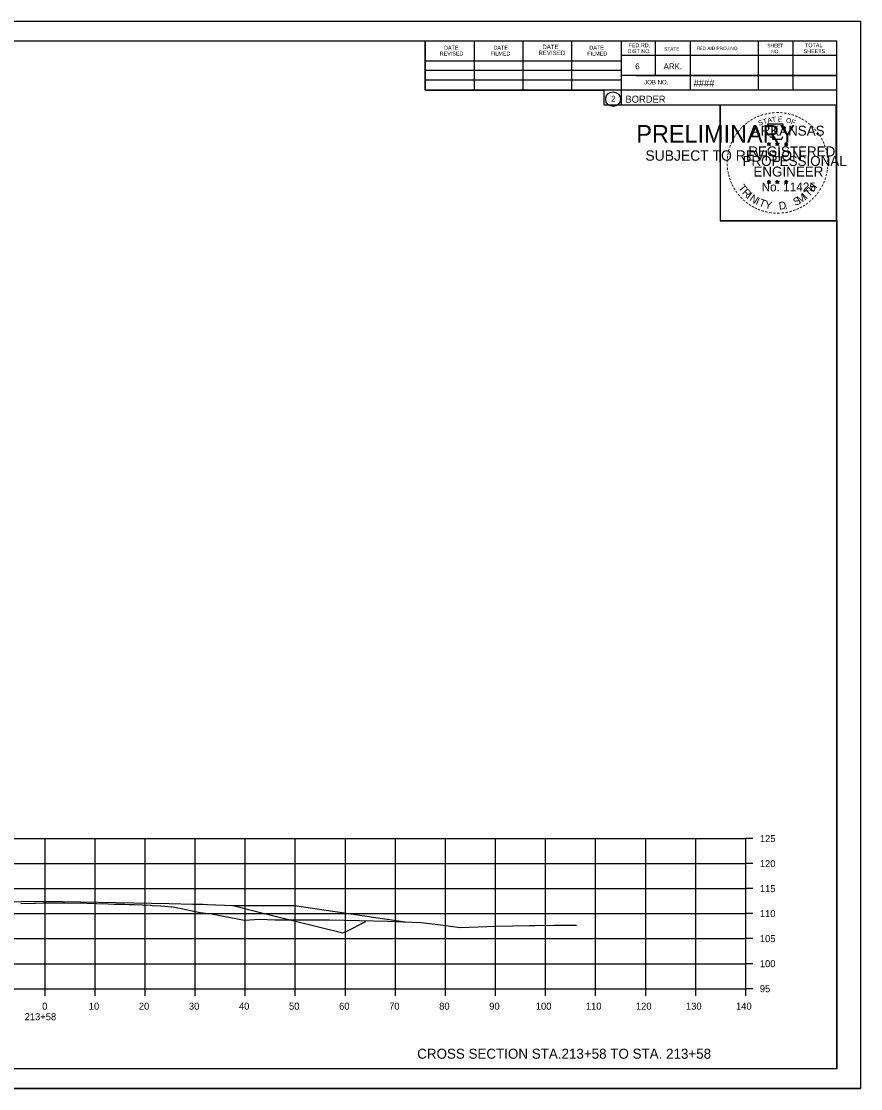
# Model space of a CAD drawing. Extents: x 1175611 to 1176402, y -433344 to -416213.
# Drawn here: x 1176139.6 to 1176307.2, y -424372.4 to -424159.1 of the extents above; entities that cross this region are included whole.
import ezdxf

# ---------------------------------------------------------------- set-up
doc = ezdxf.new("R2010")
doc.units = 0
doc.layers.add('R_No Plot', color=7, linetype='Continuous')

msp = doc.modelspace()

# ---------------------------------------------------------------- linework, layer by layer
at = {"layer": 'R_No Plot'}
for p, q in [((1175973.89, -424159.09), (1176307.23, -424159.09)), ((1175986.29, -424162.99), (1176302.47, -424162.99)), ((1176220.21, -424172.87), (1176220.21, -424162.99)), ((1176230.07, -424172.87), (1176230.07, -424163.19)), ((1176239.83, -424172.87), (1176239.83, -424163.19)), ((1176249.51, -424172.87), (1176249.51, -424163.19)), ((1176259.37, -424162.99), (1176259.37, -424175.79)), ((1176266.21, -424162.99), (1176266.21, -424169.93)), ((1176273.15, -424162.99), (1176273.15, -424172.87)), ((1176286.73, -424162.99), (1176286.73, -424172.87)), ((1176293.67, -424162.99), (1176293.67, -424172.87)), ((1176302.47, -424368.45), (1176302.47, -424162.99)), ((1176302.47, -424165.93), (1176259.37, -424165.93)), ((1176302.47, -424165.91), (1176302.47, -424165.91)), ((1176220.21, -424167.01), (1176259.37, -424167.01)), ((1176220.21, -424168.87), (1176259.37, -424168.87)), ((1176302.47, -424169.93), (1176259.37, -424169.93)), ((1176262.33, -424169.93), (1176302.47, -424169.93)), ((1176220.21, -424172.87), (1176220.21, -424170.81)), ((1176220.21, -424170.81), (1176259.37, -424170.81)), ((1176302.47, -424172.87), (1176220.21, -424172.87)), ((1176259.37, -424175.79), (1176302.47, -424175.79)), ((1176288.91, -424183.28), (1176288.87, -424183.53)), ((1176288.91, -424183.64), (1176288.91, -424183.28)), ((1176288.91, -424183.28), (1176288.96, -424183.53)), ((1176290.58, -424183.28), (1176290.54, -424183.53)), ((1176290.58, -424183.64), (1176290.58, -424183.28)), ((1176290.58, -424183.28), (1176290.63, -424183.53)), ((1176292.34, -424183.29), (1176292.3, -424183.54)), ((1176292.34, -424183.66), (1176292.34, -424183.29)), ((1176292.34, -424183.29), (1176292.39, -424183.54)), ((1176288.56, -424183.53), (1176288.91, -424183.64)), ((1176288.56, -424183.53), (1176288.81, -424183.58)), ((1176288.56, -424183.53), (1176288.8, -424183.66)), ((1176288.69, -424183.94), (1176288.91, -424183.64)), ((1176288.69, -424183.94), (1176288.82, -424183.7)), ((1176288.69, -424183.94), (1176288.91, -424183.72)), ((1176289.25, -424183.53), (1176288.91, -424183.64)), ((1176289.12, -424183.94), (1176288.91, -424183.64)), ((1176289.12, -424183.94), (1176288.91, -424183.73)), ((1176289.25, -424183.53), (1176288.97, -424183.58)), ((1176289.12, -424183.94), (1176288.98, -424183.65)), ((1176289.25, -424183.53), (1176289.05, -424183.64)), ((1176290.23, -424183.53), (1176290.58, -424183.64)), ((1176290.23, -424183.53), (1176290.48, -424183.58)), ((1176290.23, -424183.53), (1176290.47, -424183.66)), ((1176290.36, -424183.94), (1176290.58, -424183.64)), ((1176290.36, -424183.94), (1176290.49, -424183.7)), ((1176290.36, -424183.94), (1176290.58, -424183.72)), ((1176290.92, -424183.53), (1176290.58, -424183.64)), ((1176290.79, -424183.94), (1176290.58, -424183.64)), ((1176290.79, -424183.94), (1176290.58, -424183.73)), ((1176290.92, -424183.53), (1176290.64, -424183.58)), ((1176290.79, -424183.94), (1176290.65, -424183.65)), ((1176290.92, -424183.53), (1176290.72, -424183.64)), ((1176291.99, -424183.55), (1176292.34, -424183.66)), ((1176291.99, -424183.55), (1176292.25, -424183.59)), ((1176291.99, -424183.55), (1176292.23, -424183.67)), ((1176292.13, -424183.95), (1176292.34, -424183.66)), ((1176292.13, -424183.95), (1176292.25, -424183.71)), ((1176292.13, -424183.95), (1176292.34, -424183.74)), ((1176292.69, -424183.55), (1176292.34, -424183.66)), ((1176292.55, -424183.95), (1176292.34, -424183.66)), ((1176292.55, -424183.95), (1176292.34, -424183.74)), ((1176292.69, -424183.55), (1176292.4, -424183.59)), ((1176292.55, -424183.95), (1176292.42, -424183.66)), ((1176292.69, -424183.55), (1176292.48, -424183.65)), ((1176288.55, -424191.11), (1176288.9, -424191.22)), ((1176288.55, -424191.11), (1176288.81, -424191.15)), ((1176288.55, -424191.11), (1176288.79, -424191.23)), ((1176288.69, -424191.51), (1176288.9, -424191.22)), ((1176288.69, -424191.51), (1176288.81, -424191.27)), ((1176288.69, -424191.51), (1176288.9, -424191.3)), ((1176288.9, -424190.85), (1176288.86, -424191.1)), ((1176288.9, -424191.22), (1176288.9, -424190.85)), ((1176288.9, -424190.85), (1176288.95, -424191.1)), ((1176289.25, -424191.11), (1176288.9, -424191.22)), ((1176289.12, -424191.51), (1176288.9, -424191.22)), ((1176289.12, -424191.51), (1176288.9, -424191.3)), ((1176289.25, -424191.11), (1176288.96, -424191.16)), ((1176289.12, -424191.51), (1176288.98, -424191.22)), ((1176289.25, -424191.11), (1176289.05, -424191.21)), ((1176290.22, -424191.11), (1176290.57, -424191.22)), ((1176290.22, -424191.11), (1176290.48, -424191.15)), ((1176290.22, -424191.11), (1176290.46, -424191.23)), ((1176290.36, -424191.51), (1176290.57, -424191.22)), ((1176290.36, -424191.51), (1176290.48, -424191.27)), ((1176290.36, -424191.51), (1176290.57, -424191.3)), ((1176290.57, -424190.85), (1176290.53, -424191.1)), ((1176290.57, -424191.22), (1176290.57, -424190.85)), ((1176290.57, -424190.85), (1176290.62, -424191.1)), ((1176290.92, -424191.11), (1176290.57, -424191.22)), ((1176290.79, -424191.51), (1176290.57, -424191.22)), ((1176290.79, -424191.51), (1176290.57, -424191.3)), ((1176290.92, -424191.11), (1176290.63, -424191.16)), ((1176290.79, -424191.51), (1176290.65, -424191.22)), ((1176290.92, -424191.11), (1176290.72, -424191.21)), ((1176291.99, -424191.12), (1176292.34, -424191.23)), ((1176291.99, -424191.12), (1176292.24, -424191.16)), ((1176291.99, -424191.12), (1176292.23, -424191.24)), ((1176292.12, -424191.52), (1176292.34, -424191.23)), ((1176292.12, -424191.52), (1176292.25, -424191.28)), ((1176292.12, -424191.52), (1176292.34, -424191.31)), ((1176292.34, -424190.86), (1176292.3, -424191.11)), ((1176292.34, -424191.23), (1176292.34, -424190.86)), ((1176292.34, -424190.86), (1176292.39, -424191.11)), ((1176292.69, -424191.12), (1176292.34, -424191.23)), ((1176292.55, -424191.52), (1176292.34, -424191.23)), ((1176292.55, -424191.52), (1176292.34, -424191.31)), ((1176292.69, -424191.12), (1176292.4, -424191.17)), ((1176292.55, -424191.52), (1176292.42, -424191.23)), ((1176292.69, -424191.12), (1176292.48, -424191.22)), ((1176278.51, -424198.24), (1176278.51, -424198.24)), ((1176004.29, -424322.45), (1176284.29, -424322.45)), ((1176144.29, -424352.45), (1176144.29, -424322.45)), ((1176154.29, -424352.45), (1176154.29, -424322.45)), ((1176164.29, -424352.45), (1176164.29, -424322.45)), ((1176174.29, -424352.45), (1176174.29, -424322.45)), ((1176184.29, -424352.45), (1176184.29, -424322.45)), ((1176194.29, -424352.45), (1176194.29, -424322.45)), ((1176204.29, -424352.45), (1176204.29, -424322.45)), ((1176214.29, -424352.45), (1176214.29, -424322.45)), ((1176224.29, -424352.45), (1176224.29, -424322.45)), ((1176234.29, -424352.45), (1176234.29, -424322.45)), ((1176244.29, -424352.45), (1176244.29, -424322.45)), ((1176254.29, -424352.45), (1176254.29, -424322.45)), ((1176264.29, -424352.45), (1176264.29, -424322.45)), ((1176274.29, -424352.45), (1176274.29, -424322.45)), ((1176284.29, -424352.45), (1176284.29, -424322.45)), ((1176284.29, -424352.45), (1176284.29, -424322.45)), ((1176285.69, -424322.45), (1176284.29, -424322.45)), ((1176004.29, -424327.45), (1176284.29, -424327.45)), ((1176285.69, -424327.45), (1176284.29, -424327.45)), ((1176004.29, -424332.45), (1176284.29, -424332.45)), ((1176285.69, -424332.45), (1176284.29, -424332.45)), ((1176004.29, -424337.45), (1176284.29, -424337.45)), ((1176285.69, -424337.45), (1176284.29, -424337.45)), ((1176004.29, -424342.45), (1176284.29, -424342.45)), ((1176285.69, -424342.45), (1176284.29, -424342.45)), ((1176004.29, -424347.45), (1176284.29, -424347.45)), ((1176285.69, -424347.45), (1176284.29, -424347.45)), ((1176004.29, -424352.45), (1176284.29, -424352.45)), ((1176004.29, -424352.45), (1176284.29, -424352.45)), ((1176144.29, -424353.85), (1176144.29, -424352.45)), ((1176154.29, -424353.85), (1176154.29, -424352.45)), ((1176164.29, -424353.85), (1176164.29, -424352.45)), ((1176174.29, -424353.85), (1176174.29, -424352.45)), ((1176184.29, -424353.85), (1176184.29, -424352.45)), ((1176194.29, -424353.85), (1176194.29, -424352.45)), ((1176204.29, -424353.85), (1176204.29, -424352.45)), ((1176214.29, -424353.85), (1176214.29, -424352.45)), ((1176224.29, -424353.85), (1176224.29, -424352.45)), ((1176234.29, -424353.85), (1176234.29, -424352.45)), ((1176244.29, -424353.85), (1176244.29, -424352.45)), ((1176254.29, -424353.85), (1176254.29, -424352.45)), ((1176264.29, -424353.85), (1176264.29, -424352.45)), ((1176274.29, -424353.85), (1176274.29, -424352.45)), ((1176284.29, -424353.85), (1176284.29, -424352.45)), ((1176285.69, -424352.45), (1176284.29, -424352.45)), ((1176302.47, -424368.45), (1175986.29, -424368.45)), ((1175973.89, -424372.43), (1176307.23, -424372.43))]:
    msp.add_line(p, q, dxfattribs=at)
for points in [[(1175973.89, -424159.09), (1176307.23, -424159.09), (1176307.23, -424372.43), (1175973.89, -424372.43)], [(1176220.21, -424162.99), (1176220.21, -424172.87), (1176255.95, -424172.87), (1176255.95, -424175.79), (1176279.15, -424175.79), (1176279.15, -424199), (1176302.47, -424199), (1176302.47, -424368.45), (1175986.29, -424368.45), (1175986.29, -424162.99)], [(1176279.15, -424175.76), (1176302.24, -424175.76), (1176302.36, -424199), (1176279.26, -424199)]]:
    msp.add_lwpolyline(points, close=True, dxfattribs=at)
for points in [[(1176288.6, -424179.66), (1176288.87, -424180.48)], [(1176292.11, -424180.58), (1176292.25, -424180.29), (1176291.57, -424180.32), (1176291.72, -424179.66), (1176288.6, -424179.66)], [(1176288.91, -424183.28), (1176289.12, -424183.94), (1176288.56, -424183.53), (1176289.25, -424183.53), (1176288.69, -424183.94), (1176288.91, -424183.28)], [(1176289.09, -424182.08), (1176289.09, -424182.17), (1176289.65, -424182.18), (1176289.6, -424182.66), (1176291.47, -424182.66), (1176291.67, -424182.12)], [(1176290.58, -424183.28), (1176290.79, -424183.94), (1176290.23, -424183.53), (1176290.92, -424183.53), (1176290.36, -424183.94), (1176290.58, -424183.28)], [(1176292.34, -424183.29), (1176292.55, -424183.95), (1176291.99, -424183.55), (1176292.69, -424183.55), (1176292.13, -424183.95), (1176292.34, -424183.29)], [(1176288.9, -424190.85), (1176289.12, -424191.51), (1176288.55, -424191.11), (1176289.25, -424191.11), (1176288.69, -424191.51), (1176288.9, -424190.85)], [(1176290.57, -424190.85), (1176290.79, -424191.51), (1176290.22, -424191.11), (1176290.92, -424191.11), (1176290.36, -424191.51), (1176290.57, -424190.85)], [(1176292.34, -424190.86), (1176292.55, -424191.52), (1176291.99, -424191.12), (1176292.69, -424191.12), (1176292.12, -424191.52), (1176292.34, -424190.86)], [(1176114.79, -424335.53), (1176139.57, -424335.04), (1176144.29, -424334.94), (1176169.07, -424335.44), (1176173.79, -424335.53), (1176174.11, -424335.54), (1176175.79, -424335.57), (1176176.75, -424335.61), (1176181.79, -424335.81), (1176182.64, -424336.02), (1176187.07, -424337.13), (1176189.75, -424337.8), (1176203.79, -424341.31), (1176203.8, -424341.31), (1176204.45, -424340.99), (1176208.39, -424339.02)], [(1176139.44, -424335.44), (1176142.08, -424335.38), (1176142.14, -424335.37), (1176142.38, -424335.36), (1176143.93, -424335.32), (1176145.5, -424335.31), (1176148.15, -424335.29), (1176152.63, -424335.38), (1176154.55, -424335.42), (1176156.93, -424335.5), (1176158.01, -424335.54), (1176160.26, -424335.58), (1176161.15, -424335.6), (1176162.16, -424335.64), (1176165.37, -424335.77), (1176165.71, -424335.79), (1176167.4, -424335.91), (1176169.55, -424336.06), (1176169.58, -424336.05), (1176175.61, -424337.27), (1176175.79, -424337.3), (1176176.32, -424337.34), (1176177.54, -424337.48), (1176182.73, -424338.49), (1176184.06, -424338.74), (1176187.2, -424338.57), (1176190.21, -424338.71), (1176190.48, -424338.72), (1176190.62, -424338.72), (1176195.99, -424338.7), (1176201.14, -424338.68), (1176207.07, -424338.82), (1176212.85, -424338.93), (1176215.81, -424339.11), (1176219.39, -424339.21), (1176223.35, -424339.71), (1176227.23, -424340.24), (1176234.37, -424339.98), (1176241.03, -424339.8), (1176242.19, -424339.79), (1176245.99, -424339.75), (1176250.44, -424339.78)], [(1176181.79, -424335.81), (1176194.14, -424335.81), (1176216.25, -424339.11)]]:
    msp.add_lwpolyline(points, dxfattribs=at)
for centre, radius in [((1176257.76, -424174.65), 1.47), ((1176288.91, -424183.64), 0.172), ((1176288.91, -424183.64), 0.145), ((1176288.91, -424183.64), 0.116), ((1176288.91, -424183.64), 0.0991), ((1176288.91, -424183.64), 0.0747), ((1176288.91, -424183.64), 0.0495), ((1176288.91, -424183.64), 0.0296), ((1176290.58, -424183.64), 0.172), ((1176290.58, -424183.64), 0.145), ((1176290.58, -424183.64), 0.116), ((1176290.58, -424183.64), 0.0991), ((1176290.58, -424183.64), 0.0747), ((1176290.58, -424183.64), 0.0495), ((1176290.58, -424183.64), 0.0296), ((1176292.34, -424183.66), 0.172), ((1176292.34, -424183.66), 0.145), ((1176292.34, -424183.66), 0.116), ((1176292.34, -424183.66), 0.0991), ((1176292.34, -424183.66), 0.0747), ((1176292.34, -424183.66), 0.0495), ((1176292.34, -424183.66), 0.0296), ((1176288.9, -424191.22), 0.172), ((1176288.9, -424191.22), 0.145), ((1176288.9, -424191.22), 0.116), ((1176288.9, -424191.22), 0.0991), ((1176288.9, -424191.22), 0.0747), ((1176288.9, -424191.22), 0.0495), ((1176288.9, -424191.22), 0.0296), ((1176290.57, -424191.22), 0.172), ((1176290.57, -424191.22), 0.145), ((1176290.57, -424191.22), 0.116), ((1176290.57, -424191.22), 0.0991), ((1176290.57, -424191.22), 0.0747), ((1176290.57, -424191.22), 0.0495), ((1176290.57, -424191.22), 0.0296), ((1176292.34, -424191.23), 0.172), ((1176292.34, -424191.23), 0.145), ((1176292.34, -424191.23), 0.116), ((1176292.34, -424191.23), 0.0991), ((1176292.34, -424191.23), 0.0747), ((1176292.34, -424191.23), 0.0495), ((1176292.34, -424191.23), 0.0296)]:
    msp.add_circle(centre, radius, dxfattribs=at)

# ---------------------------------------------------------------- texts
for s, height, rotation, p in [('DATE', 0.782, 360, (1176224.01, -424164.75)), ('DATE', 0.782, 360, (1176233.87, -424164.75)), ('DATE', 0.879, 360, (1176243.65, -424164.65)), ('DATE', 0.782, 360, (1176253.03, -424164.75)), ('FED.RD.', 0.782, 360, (1176260.85, -424164.27)), ('FED.AID PROJ.NO.', 0.684, 360, (1176274.43, -424164.85)), ('SHEET', 0.684, 360, (1176288.59, -424164.27)), ('TOTAL', 0.782, 360, (1176296.11, -424164.27)), ('REVISED', 0.782, 360, (1176223.13, -424165.93)), ('FILMED', 0.782, 360, (1176233.29, -424165.93)), ('REVISED', 0.879, 360, (1176242.87, -424165.83)), ('FILMED', 0.782, 360, (1176252.63, -424165.93)), ('DIST.NO.', 0.782, 360, (1176260.65, -424165.45)), ('STATE', 0.684, 360, (1176267.97, -424164.95)), ('NO.', 0.684, 360, (1176289.37, -424165.45)), ('SHEETS', 0.782, 360, (1176295.83, -424165.45)), ('6', 1.17, 360, (1176262.21, -424168.67)), ('ARK.', 1.172, 360, (1176267.87, -424168.67)), ('JOB NO.', 0.879, 360, (1176263.97, -424171.69)), ('####', 1.4, 360, (1176273.85, -424172.13)), ('2', 1.17, 360, (1176257.38, -424175.14)), ('BORDER', 1.4, 360, (1176260.24, -424175.36)), ('-', 1.6, 36.2317, (1176284.91, -424179.88)), ('-', 1.6, 34.0636, (1176285.48, -424179.48)), ('-', 1.6, 28.7918, (1176286.08, -424179.11)), ('-', 1.6, 24.3072, (1176286.71, -424178.8)), ('S', 1, 21.594, (1176286.95, -424179.98)), ('-', 1.6, 19.1761, (1176287.35, -424178.53)), ('T', 1, 16.4036, (1176287.87, -424179.65)), ('-', 1.6, 13.6301, (1176288.1, -424178.29)), ('A', 1, 11.2132, (1176288.69, -424179.4)), ('-', 1.6, 10.2193, (1176288.78, -424178.13)), ('T', 1, 6.0228, (1176289.54, -424179.23)), ('-', 1.6, 5.8968, (1176289.5, -424178.02)), ('-', 1.6, 0.1862, (1176290.28, -424177.94)), ('E', 1, 0.8323, (1176290.65, -424179.12)), ('-', 1.6, 357.743, (1176291, -424177.96)), ('-', 1.6, 352.1617, (1176291.74, -424178.01)), ('O', 1, 350.4515, (1176292.25, -424179.33)), ('-', 1.6, 347.2049, (1176292.46, -424178.13)), ('F', 1, 340.0707, (1176293.21, -424179.56)), ('-', 1.6, 342.3362, (1176293.1, -424178.28)), ('-', 1.6, 337.8551, (1176293.83, -424178.5)), ('-', 1.6, 334.1211, (1176294.46, -424178.78)), ('-', 1.6, 329.6409, (1176295.04, -424179.06)), ('-', 1.6, 325.8627, (1176295.69, -424179.42)), ('PRELIMINARY', 3.5, 360, (1176262.42, -424183.33)), ('-', 1.6, 50.6142, (1176283.15, -424181.64)), ('-', 1.6, 48.423, (1176283.55, -424181.15)), ('-', 1.6, 42.9622, (1176284, -424180.67)), ('-', 1.6, 38.9507, (1176284.43, -424180.26)), ('ARKANSAS', 2, 360, (1176285.45, -424181.94)), ('-', 1.6, 320.5297, (1176296.3, -424179.85)), ('-', 1.6, 315.5786, (1176296.89, -424180.33)), ('-', 1.6, 309.8797, (1176297.46, -424180.88)), ('-', 1.6, 306.6522, (1176297.99, -424181.49)), ('DWB', 0.01, 360, (1176263.17, -424181.48)), ('-', 1.6, 67.7743, (1176281.84, -424183.96)), ('-', 1.6, 62.8713, (1176282.09, -424183.35)), ('-', 1.6, 58.0706, (1176282.41, -424182.73)), ('-', 1.6, 54.2325, (1176282.73, -424182.21)), ('-', 1.4, 303.6753, (1176298.47, -424182.05)), ('-', 1.6, 299.6684, (1176298.79, -424182.66)), ('-', 1.6, 294.6628, (1176299.12, -424183.27)), ('SUBJECT TO REVISION', 2.0751, 360, (1176264.23, -424186.95)), ('-', 1.6, 81.2013, (1176281.29, -424186.01)), ('-', 1.6, 75.461, (1176281.42, -424185.3)), ('-', 1.6, 72.3945, (1176281.62, -424184.59)), ('REGISTERED', 2, 360, (1176284.77, -424186.09)), ('DWB', 0.01, 360, (1176288.89, -424183.65)), ('DWB', 0.01, 360, (1176290.56, -424183.65)), ('DWB', 0.01, 360, (1176292.33, -424183.66)), ('-', 1.6, 290.5728, (1176299.37, -424183.85)), ('-', 1.6, 285.1233, (1176299.61, -424184.43)), ('-', 1.6, 280.5493, (1176299.81, -424185.17)), ('-', 1.6, 94.1959, (1176281.22, -424188.13)), ('-', 1.6, 89.0622, (1176281.19, -424187.41)), ('-', 1.6, 85.1863, (1176281.21, -424186.71)), ('PROFESSIONAL', 2, 360, (1176283.63, -424188)), ('-', 1.6, 276.5962, (1176299.97, -424185.94)), ('-', 1.6, 274.3301, (1176300.03, -424186.66)), ('-', 1.6, 269.9407, (1176300.06, -424187.29)), ('-', 1.6, 98.9479, (1176281.29, -424188.8)), ('-', 1.6, 101.7149, (1176281.43, -424189.53)), ('-', 1.6, 105.4578, (1176281.59, -424190.13)), ('ENGINEER', 2, 360, (1176285.81, -424190.12)), ('-', 1.6, 255.7626, (1176299.86, -424189.29)), ('-', 1.6, 260.9953, (1176299.97, -424188.61)), ('-', 1.6, 263.5172, (1176300.05, -424187.96)), ('-', 1.6, 109.0874, (1176281.81, -424190.76)), ('-', 1.6, 114.0643, (1176282.06, -424191.35)), ('-', 1.6, 115.7289, (1176282.36, -424191.97)), ('T', 1.54, 306.0406, (1176282.66, -424192.38)), ('No. 11425', 1.757, 360, (1176287.44, -424193.07)), ('DWB', 0.01, 360, (1176288.89, -424191.22)), ('DWB', 0.01, 360, (1176290.56, -424191.22)), ('DWB', 0.01, 360, (1176292.33, -424191.23)), ('H', 1.54, 54.6088, (1176297.78, -424193.34)), ('-', 1.6, 244.6197, (1176299.2, -424191.31)), ('-', 1.6, 247.8887, (1176299.46, -424190.68)), ('-', 1.6, 252.8681, (1176299.68, -424190.01)), ('-', 1.6, 120.4471, (1176282.72, -424192.56)), ('-', 1.6, 125.8934, (1176283.12, -424193.12)), ('-', 1.6, 130.7181, (1176283.59, -424193.67)), ('R', 1.54, 314.005, (1176283.43, -424193.43)), ('I', 1.54, 321.9694, (1176284.33, -424194.36)), ('N', 1.54, 326.5002, (1176284.89, -424194.83)), ('M', 1.54, 32.6563, (1176295.05, -424195.61)), ('I', 1.54, 42.1136, (1176296.33, -424194.76)), ('T', 1.54, 46.6444, (1176296.89, -424194.29)), ('-', 1.6, 231.2538, (1176297.97, -424193.28)), ('-', 1.6, 233.8452, (1176298.4, -424192.72)), ('-', 1.6, 239.0712, (1176298.8, -424192.07)), ('-', 1.6, 134.2238, (1176284.1, -424194.22)), ('-', 1.6, 138.9338, (1176284.63, -424194.68)), ('-', 1.6, 144.6463, (1176285.18, -424195.09)), ('-', 1.6, 148.0898, (1176285.75, -424195.46)), ('-', 1.6, 151.5704, (1176286.32, -424195.78)), ('I', 1.54, 335.3603, (1176286.1, -424195.62)), ('T', 1.54, 339.8912, (1176286.76, -424195.94)), ('Y', 1.54, 347.8556, (1176287.98, -424196.39)), ('D', 1.54, 6.3969, (1176290.96, -424196.75)), ('S', 1.54, 26.9312, (1176294.21, -424196.02)), ('-', 1.6, 207.3568, (1176295.33, -424195.56)), ('-', 1.6, 212.2491, (1176295.89, -424195.22)), ('-', 1.6, 215.7363, (1176296.42, -424194.83)), ('-', 1.6, 221.0851, (1176296.97, -424194.36)), ('-', 1.6, 225.7653, (1176297.49, -424193.85)), ('-', 1.6, 154.6002, (1176286.85, -424196.03)), ('-', 1.6, 158.5612, (1176287.47, -424196.28)), ('-', 1.6, 162.7983, (1176288.16, -424196.5)), ('-', 1.6, 167.5555, (1176288.87, -424196.66)), ('-', 1.6, 173.1155, (1176289.64, -424196.77)), ('-', 1.6, 176.5183, (1176290.39, -424196.82)), ('-', 1.6, 181.5918, (1176291.14, -424196.8)), ('-', 1.6, 185.8167, (1176291.95, -424196.73)), ('-', 1.6, 191.2858, (1176292.68, -424196.6)), ('.', 1.54, 13.7642, (1176292.16, -424196.62)), ('-', 1.6, 195.4743, (1176293.41, -424196.4)), ('-', 1.6, 200.7184, (1176294.09, -424196.15)), ('-', 1.6, 204.2516, (1176294.71, -424195.88))]:
    msp.add_text(s, height=height, rotation=rotation, dxfattribs=at).set_placement(p)
for s, height, p in [('125', 1.4, (1176287.09, -424323.15)), ('120', 1.4, (1176287.09, -424328.15)), ('115', 1.4, (1176287.09, -424333.15)), ('110', 1.4, (1176287.09, -424338.15)), ('105', 1.4, (1176287.09, -424343.15)), ('100', 1.4, (1176287.09, -424348.15)), ('95', 1.4, (1176287.09, -424353.15)), ('0', 1.4, (1176143.73, -424356.65)), ('10', 1.4, (1176153.03, -424356.65)), ('20', 1.4, (1176163.03, -424356.65)), ('30', 1.4, (1176173.03, -424356.65)), ('40', 1.4, (1176183.03, -424356.65)), ('50', 1.4, (1176193.03, -424356.65)), ('60', 1.4, (1176203.03, -424356.65)), ('70', 1.4, (1176213.03, -424356.65)), ('80', 1.4, (1176223.03, -424356.65)), ('90', 1.4, (1176233.03, -424356.65)), ('100', 1.4, (1176242.33, -424356.65)), ('110', 1.4, (1176252.33, -424356.65)), ('120', 1.4, (1176262.33, -424356.65)), ('130', 1.4, (1176272.33, -424356.65)), ('140', 1.4, (1176282.33, -424356.65)), ('213+58', 1.4, (1176140.22, -424358.75)), ('CROSS SECTION STA.213+58 TO STA. 213+58', 2, (1176218.64, -424366.45))]:
    msp.add_text(s, height=height, dxfattribs=at).set_placement(p)

doc.saveas('drawing.dxf')
